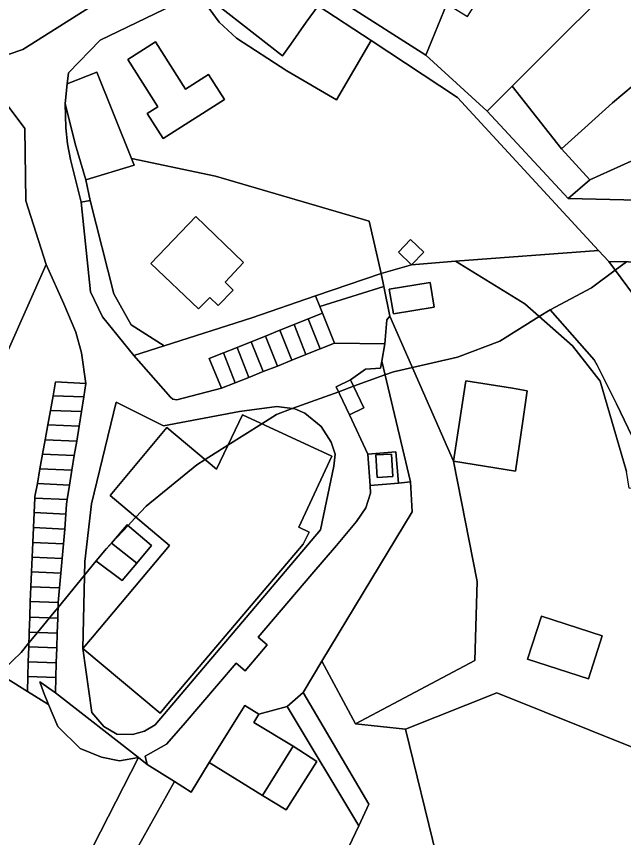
# Model space of a CAD drawing. Extents: x -477304 to -465429, y -1159113 to -1149210.
# Drawn here: x -469755.6 to -469658.8, y -1153707.9 to -1153577 of the extents above; entities that cross this region are included whole.
import ezdxf

# ---------------------------------------------------------------- set-up
doc = ezdxf.new("R2010")
doc.units = 0
for name, color, linetype in [('BPEJ_s', 7, 'Continuous'), ('orna_s', 7, 'Continuous'), ('ostatni_s', 7, 'Continuous'), ('PUPFL_s', 7, 'Continuous'), ('trav_porost_s', 7, 'Continuous'), ('voda_s', 7, 'Continuous'), ('zahrada_s', 7, 'Continuous')]:
    doc.layers.add(name, color=color, linetype=linetype)

msp = doc.modelspace()

# ---------------------------------------------------------------- linework, layer by layer
at = {"layer": 'BPEJ_s'}
for points in [[(-469653.06, -1153652.95), (-469659.9, -1153638.8), (-469662.99, -1153632.64), (-469663.43, -1153631.76), (-469670.46, -1153623.78), (-469663.85, -1153620.31), (-469660.08, -1153617.48), (-469658.3, -1153616.14)], [(-469658.3, -1153616.14), (-469660.08, -1153617.48), (-469663.85, -1153620.31)], [(-469663.85, -1153620.31), (-469670.46, -1153623.78), (-469672.21, -1153624.87), (-469678.49, -1153628.79), (-469685.27, -1153631.34), (-469692.44, -1153632.98), (-469695.45, -1153633.67), (-469696.81, -1153634.17), (-469701.82, -1153635.99), (-469704.19, -1153636.85), (-469711.59, -1153639.54), (-469714.12, -1153640.46), (-469716.47, -1153641.95), (-469721.85, -1153645.35), (-469725.49, -1153647.66), (-469726.84, -1153648.52), (-469734.9, -1153655.09), (-469736.55, -1153656.85), (-469736.69, -1153657), (-469737.79, -1153658.18), (-469740.44, -1153661), (-469740.58, -1153661.15), (-469741.26, -1153661.88), (-469742.03, -1153662.81), (-469742.87, -1153663.83), (-469744.71, -1153666.08), (-469748.95, -1153671.24), (-469749.57, -1153672), (-469750.31, -1153672.91), (-469752.21, -1153675.22), (-469753.59, -1153676.9), (-469754.84, -1153678.42), (-469756.18, -1153679.72)], [(-469749.57, -1153672), (-469748.95, -1153671.24), (-469744.71, -1153666.08), (-469742.87, -1153663.83), (-469742.03, -1153662.81), (-469741.26, -1153661.88), (-469740.58, -1153661.15), (-469740.44, -1153661), (-469737.79, -1153658.18), (-469736.69, -1153657), (-469736.55, -1153656.85), (-469734.9, -1153655.09), (-469726.84, -1153648.52), (-469725.49, -1153647.66), (-469721.85, -1153645.35), (-469716.47, -1153641.95), (-469714.12, -1153640.46), (-469711.59, -1153639.54), (-469704.19, -1153636.85), (-469701.82, -1153635.99), (-469696.81, -1153634.17), (-469695.45, -1153633.67), (-469692.44, -1153632.98), (-469685.27, -1153631.34), (-469678.49, -1153628.79), (-469672.21, -1153624.87), (-469670.46, -1153623.78), (-469663.43, -1153631.76), (-469662.99, -1153632.64), (-469659.9, -1153638.8), (-469653.06, -1153652.95)], [(-469837.98, -1153756.05), (-469833.32, -1153750.96), (-469824.41, -1153743.32), (-469816.02, -1153735.3), (-469812.45, -1153731.88), (-469808.94, -1153728.53), (-469804.91, -1153724.68), (-469800.19, -1153720.16), (-469793.61, -1153713.86), (-469777.5, -1153698.46), (-469775.62, -1153696.66), (-469766.29, -1153689.45), (-469761.04, -1153684.39), (-469758.36, -1153681.82), (-469756.18, -1153679.72), (-469754.84, -1153678.42), (-469753.59, -1153676.9), (-469752.21, -1153675.22), (-469750.31, -1153672.91), (-469749.57, -1153672)]]:
    msp.add_lwpolyline(points, dxfattribs=at)
at = {"layer": 'orna_s'}
for points in [[(-469739.15, -1153695.7), (-469736.14, -1153695.17), (-469768.75, -1153758.87), (-469780.66, -1153745.82), (-469782.15, -1153736.1), (-469786.8, -1153729.39), (-469768.32, -1153703.09), (-469759.71, -1153680.98), (-469753.84, -1153684.63), (-469750.46, -1153686.72), (-469749.01, -1153690.22), (-469745.44, -1153693.72), (-469742.04, -1153695.09)], [(-469749.01, -1153690.22), (-469750.46, -1153686.72), (-469751.26, -1153684.77), (-469751.83, -1153683.08), (-469749.38, -1153684.87), (-469736.14, -1153695.17), (-469739.15, -1153695.7), (-469742.04, -1153695.09), (-469745.44, -1153693.72)]]:
    msp.add_lwpolyline(points, close=True, dxfattribs=at)
at = {"layer": 'ostatni_s'}
for points in [[(-469648.56, -1153580.14), (-469655.61, -1153586.65), (-469660.53, -1153590.78), (-469664.92, -1153594.8), (-469668.67, -1153598.12), (-469676.53, -1153588.14), (-469655.6, -1153567.17), (-469654.85, -1153564.24), (-469646.17, -1153578.15)], [(-469726.24, -1153573.06), (-469719.38, -1153567.5), (-469707.49, -1153575.32), (-469709.36, -1153577.95), (-469711.83, -1153581.43), (-469713.17, -1153583.31)], [(-469639.79, -1153587.85), (-469647.66, -1153595.62), (-469664.15, -1153603.05), (-469668.67, -1153598.12), (-469664.92, -1153594.8), (-469660.53, -1153590.78), (-469655.61, -1153586.65), (-469648.56, -1153580.14), (-469646.17, -1153578.15)], [(-469732.17, -1153596.48), (-469734.72, -1153592.47), (-469733.04, -1153591.41), (-469737.82, -1153583.9), (-469733.39, -1153581.08), (-469728.61, -1153588.59), (-469724.97, -1153586.27), (-469722.42, -1153590.28)], [(-469746.2, -1153597.33), (-469747.82, -1153590.91), (-469747.48, -1153587.77), (-469742.75, -1153585.9), (-469737.22, -1153599.69), (-469736.8, -1153600.74), (-469744.53, -1153603.05)], [(-469746.2, -1153597.33), (-469744.53, -1153603.05), (-469743.84, -1153606.38), (-469745.24, -1153606.61), (-469746.94, -1153599.8), (-469747.43, -1153597.35), (-469747.73, -1153594.78), (-469747.82, -1153590.91)], [(-469740.03, -1153621.24), (-469743.84, -1153606.38), (-469744.53, -1153603.05), (-469736.8, -1153600.74), (-469737.22, -1153599.69), (-469723.86, -1153602.5), (-469699.33, -1153609.68), (-469697.42, -1153617.99), (-469707.88, -1153621.58), (-469718.03, -1153625.07), (-469732.01, -1153629.53), (-469737.28, -1153626.17)], [(-469740.03, -1153621.24), (-469737.28, -1153626.17), (-469732.01, -1153629.53), (-469736.87, -1153631.09), (-469741.87, -1153624.93), (-469743.77, -1153620.93), (-469745.24, -1153606.61), (-469743.84, -1153606.38)], [(-469734.15, -1153616.4), (-469726.98, -1153608.93), (-469719.39, -1153616.27), (-469722.32, -1153619.36), (-469721.02, -1153620.66), (-469723.43, -1153623.12), (-469724.75, -1153621.81), (-469726.55, -1153623.65)], [(-469719.39, -1153616.27), (-469726.98, -1153608.93), (-469734.15, -1153616.4), (-469726.55, -1153623.65), (-469724.75, -1153621.81), (-469723.43, -1153623.12), (-469721.02, -1153620.66), (-469722.32, -1153619.36)], [(-469697.42, -1153617.99), (-469696.99, -1153620.08), (-469707.21, -1153623.25), (-469707.88, -1153621.58)], [(-469696.12, -1153620.5), (-469689.61, -1153619.42), (-469688.96, -1153623.38), (-469695.46, -1153624.45)], [(-469696.99, -1153620.08), (-469696.04, -1153624.78), (-469696.5, -1153625.38), (-469696.81, -1153629.23), (-469704.84, -1153629.11), (-469706.77, -1153624.33), (-469707.21, -1153623.25)], [(-469722.87, -1153636.3), (-469730, -1153638.14), (-469730.63, -1153638.06), (-469731.04, -1153637.74), (-469736.87, -1153631.09), (-469732.01, -1153629.53), (-469718.03, -1153625.07), (-469707.88, -1153621.58), (-469707.21, -1153623.25), (-469706.77, -1153624.33), (-469709.04, -1153625.24), (-469711.32, -1153626.15), (-469713.59, -1153627.06), (-469715.86, -1153627.97), (-469718.14, -1153628.88), (-469720.41, -1153629.79), (-469722.59, -1153630.66), (-469724.83, -1153631.56)], [(-469704.84, -1153629.11), (-469707.14, -1153630.03), (-469709.04, -1153625.24), (-469706.77, -1153624.33)], [(-469713.59, -1153627.06), (-469711.32, -1153626.15), (-469709.41, -1153630.93), (-469711.69, -1153631.84)], [(-469709.04, -1153625.24), (-469707.14, -1153630.03), (-469709.41, -1153630.93), (-469711.32, -1153626.15)], [(-469713.59, -1153627.06), (-469711.69, -1153631.84), (-469713.96, -1153632.75), (-469715.86, -1153627.97)], [(-469720.41, -1153629.79), (-469718.14, -1153628.88), (-469716.24, -1153633.65), (-469718.51, -1153634.56)], [(-469713.96, -1153632.75), (-469716.24, -1153633.65), (-469718.14, -1153628.88), (-469715.86, -1153627.97)], [(-469718.51, -1153634.56), (-469720.69, -1153635.43), (-469722.59, -1153630.66), (-469720.41, -1153629.79)], [(-469724.83, -1153631.56), (-469722.59, -1153630.66), (-469720.69, -1153635.43), (-469722.87, -1153636.3)], [(-469699.9, -1153633.25), (-469697.54, -1153633.09), (-469697.33, -1153631.99), (-469692.76, -1153651.24), (-469694.67, -1153651.41), (-469695.09, -1153646.44), (-469699.57, -1153646.82), (-469702.47, -1153640.51), (-469700.2, -1153639.41), (-469702.31, -1153634.96)], [(-469749.35, -1153635.29), (-469744.5, -1153635.53), (-469744.85, -1153637.68), (-469749.74, -1153637.5)], [(-469702.31, -1153634.96), (-469700.2, -1153639.41), (-469702.47, -1153640.51), (-469704.57, -1153636.05)], [(-469674.11, -1153636.73), (-469674.76, -1153641.18), (-469676.01, -1153649.5), (-469685.88, -1153647.94), (-469683.91, -1153635.13), (-469676.49, -1153636.29)], [(-469744.85, -1153637.68), (-469745.23, -1153640.03), (-469750.16, -1153639.84), (-469749.74, -1153637.5)], [(-469744.66, -1153663.92), (-469743.62, -1153654.72), (-469739.66, -1153638.53), (-469732.11, -1153642.29), (-469720.01, -1153640), (-469714.08, -1153639.21), (-469711.21, -1153639.59), (-469709.6, -1153640.28), (-469707.01, -1153642.37), (-469705.38, -1153644.87), (-469704.76, -1153646.79), (-469704.96, -1153648.73), (-469707.08, -1153658.85), (-469733.48, -1153689.96), (-469735.15, -1153690.98), (-469737.08, -1153691.52), (-469739.56, -1153691.47), (-469741.66, -1153690.24), (-469743.56, -1153687.99), (-469745.01, -1153677.79), (-469732.68, -1153688.1), (-469731.15, -1153686.29), (-469709.85, -1153661.17), (-469708.89, -1153659.25), (-469710.57, -1153658.47), (-469705.31, -1153647.13), (-469719.55, -1153640.52), (-469723.67, -1153649.19), (-469731.59, -1153642.57), (-469740.66, -1153653.4), (-469731.15, -1153661.37), (-469743.48, -1153675.98), (-469745.01, -1153677.79)], [(-469743.56, -1153687.99), (-469741.66, -1153690.24), (-469739.56, -1153691.47), (-469737.08, -1153691.52), (-469735.15, -1153690.98), (-469733.48, -1153689.96), (-469707.08, -1153658.85), (-469704.96, -1153648.73), (-469704.76, -1153646.79), (-469705.38, -1153644.87), (-469707.01, -1153642.37), (-469709.6, -1153640.28), (-469711.21, -1153639.59), (-469714.08, -1153639.21), (-469720.01, -1153640), (-469732.11, -1153642.29), (-469739.66, -1153638.53), (-469743.62, -1153654.72), (-469744.66, -1153663.92), (-469745.01, -1153677.79)], [(-469745.6, -1153642.35), (-469750.58, -1153642.15), (-469750.16, -1153639.84), (-469745.23, -1153640.03)], [(-469743.48, -1153675.98), (-469731.15, -1153661.37), (-469740.66, -1153653.4), (-469731.59, -1153642.57), (-469723.67, -1153649.19), (-469719.55, -1153640.52), (-469705.31, -1153647.13), (-469710.57, -1153658.47), (-469708.89, -1153659.25), (-469709.85, -1153661.17), (-469731.15, -1153686.29), (-469732.68, -1153688.1), (-469745.01, -1153677.79)], [(-469745.98, -1153644.71), (-469751, -1153644.5), (-469750.58, -1153642.15), (-469745.6, -1153642.35)], [(-469746.36, -1153647.04), (-469751.41, -1153646.83), (-469751, -1153644.5), (-469745.98, -1153644.71)], [(-469751.83, -1153649.16), (-469751.41, -1153646.83), (-469746.36, -1153647.04), (-469746.73, -1153649.38)], [(-469695.09, -1153646.44), (-469694.67, -1153651.41), (-469699.15, -1153651.8), (-469699.57, -1153646.82)], [(-469698.27, -1153646.93), (-469698.06, -1153650.51), (-469695.57, -1153650.37), (-469695.76, -1153646.79)], [(-469695.57, -1153650.37), (-469698.06, -1153650.51), (-469698.27, -1153646.93), (-469695.76, -1153646.79)], [(-469752.25, -1153651.5), (-469751.83, -1153649.16), (-469746.73, -1153649.38), (-469747.11, -1153651.73)], [(-469709.86, -1153684.79), (-469712.39, -1153687.05), (-469716.92, -1153688.28), (-469719.15, -1153686.89), (-469719.98, -1153688.15), (-469724.85, -1153695.95), (-469727.73, -1153700.69), (-469730.39, -1153699.01), (-469734.73, -1153696.27), (-469735.04, -1153694.98), (-469731.63, -1153693.06), (-469728.98, -1153690.03), (-469720.54, -1153680.13), (-469719.12, -1153681.34), (-469715.59, -1153677.2), (-469717.01, -1153675.99), (-469708.46, -1153665.96), (-469704.56, -1153661.35), (-469701.36, -1153657.53), (-469699.86, -1153655.35), (-469699.14, -1153653.05), (-469699.15, -1153651.8), (-469694.67, -1153651.41), (-469692.76, -1153651.24), (-469692.47, -1153655.98), (-469706.88, -1153679.83)], [(-469747.11, -1153651.73), (-469747.48, -1153654.05), (-469752.67, -1153653.82), (-469752.63, -1153653.54), (-469752.25, -1153651.5)], [(-469747.58, -1153654.79), (-469747.69, -1153656.35), (-469752.77, -1153656.12), (-469752.67, -1153653.82), (-469747.48, -1153654.05)], [(-469752.77, -1153656.12), (-469747.69, -1153656.35), (-469747.89, -1153658.74), (-469752.87, -1153658.52)], [(-469747.89, -1153658.74), (-469748.1, -1153661.08), (-469752.98, -1153660.87), (-469752.87, -1153658.52)], [(-469742.9, -1153663.81), (-469738.71, -1153666.96), (-469736.37, -1153664.18), (-469734.02, -1153661.39), (-469737.91, -1153658.08), (-469740.45, -1153661)], [(-469737.91, -1153658.08), (-469734.02, -1153661.39), (-469736.37, -1153664.18), (-469740.45, -1153661)], [(-469748.1, -1153661.08), (-469748.3, -1153663.42), (-469753.08, -1153663.21), (-469752.98, -1153660.87)], [(-469740.45, -1153661), (-469736.37, -1153664.18), (-469738.71, -1153666.96), (-469742.9, -1153663.81)], [(-469748.3, -1153663.42), (-469748.51, -1153665.76), (-469753.19, -1153665.56), (-469753.08, -1153663.21)], [(-469748.51, -1153665.76), (-469748.71, -1153668.11), (-469753.29, -1153667.98), (-469753.19, -1153665.56)], [(-469753.37, -1153670.3), (-469753.29, -1153667.98), (-469748.71, -1153668.11), (-469748.92, -1153670.45)], [(-469748.92, -1153670.45), (-469749, -1153672.95), (-469753.45, -1153672.81), (-469753.37, -1153670.3)], [(-469749, -1153672.95), (-469749.08, -1153675.32), (-469753.53, -1153675.18), (-469753.45, -1153672.81)], [(-469662.15, -1153675.76), (-469664.38, -1153682.62), (-469674.1, -1153679.47), (-469671.84, -1153672.63)], [(-469753.61, -1153677.55), (-469753.53, -1153675.18), (-469749.08, -1153675.32), (-469749.15, -1153677.69)], [(-469749.15, -1153677.69), (-469749.23, -1153680.06), (-469753.69, -1153679.91), (-469753.61, -1153677.55)], [(-469749.23, -1153680.06), (-469749.3, -1153682.42), (-469753.76, -1153682.27), (-469753.69, -1153679.91)], [(-469753.84, -1153684.63), (-469753.76, -1153682.27), (-469749.3, -1153682.42), (-469749.38, -1153684.87), (-469751.83, -1153683.08), (-469751.26, -1153684.77), (-469750.46, -1153686.72)], [(-469716.35, -1153701.2), (-469724.85, -1153695.95), (-469719.98, -1153688.15), (-469719.15, -1153686.89), (-469716.92, -1153688.28), (-469717.75, -1153689.57), (-469711.46, -1153693.36)], [(-469716.35, -1153701.2), (-469711.46, -1153693.36), (-469707.68, -1153695.8), (-469712.55, -1153703.49)]]:
    msp.add_lwpolyline(points, close=True, dxfattribs=at)
for points in [[(-469759.29, -1153583.88), (-469754.55, -1153582.29), (-469729.23, -1153566.23)], [(-469726.24, -1153573.06), (-469742.21, -1153580.81), (-469747.29, -1153586), (-469747.48, -1153587.77), (-469747.82, -1153590.91), (-469747.73, -1153594.78), (-469747.43, -1153597.35), (-469746.94, -1153599.8), (-469745.24, -1153606.61), (-469743.77, -1153620.93), (-469741.87, -1153624.93), (-469736.87, -1153631.09), (-469731.04, -1153637.74), (-469730.63, -1153638.06), (-469730, -1153638.14), (-469722.87, -1153636.3), (-469720.69, -1153635.43), (-469718.51, -1153634.56), (-469716.24, -1153633.65), (-469713.96, -1153632.75), (-469711.69, -1153631.84), (-469709.41, -1153630.93), (-469707.14, -1153630.03), (-469704.84, -1153629.11), (-469696.81, -1153629.23), (-469697.33, -1153631.99), (-469697.54, -1153633.09), (-469699.9, -1153633.25), (-469702.31, -1153634.96), (-469704.57, -1153636.05), (-469702.47, -1153640.51), (-469699.57, -1153646.82), (-469699.15, -1153651.8), (-469699.14, -1153653.05), (-469699.86, -1153655.35), (-469701.36, -1153657.53), (-469704.56, -1153661.35), (-469708.46, -1153665.96), (-469717.01, -1153675.99), (-469715.59, -1153677.2), (-469719.12, -1153681.34), (-469720.54, -1153680.13), (-469728.98, -1153690.03), (-469731.63, -1153693.06), (-469735.04, -1153694.98), (-469734.73, -1153696.27), (-469736.14, -1153695.17), (-469749.38, -1153684.87), (-469749.3, -1153682.42), (-469749.23, -1153680.06), (-469749.15, -1153677.69), (-469749.08, -1153675.32), (-469749, -1153672.95), (-469748.92, -1153670.45), (-469748.71, -1153668.11), (-469748.51, -1153665.76), (-469748.3, -1153663.42), (-469748.1, -1153661.08), (-469747.89, -1153658.74), (-469747.69, -1153656.35), (-469747.58, -1153654.79), (-469747.48, -1153654.05), (-469747.11, -1153651.73), (-469746.73, -1153649.38), (-469746.36, -1153647.04), (-469745.98, -1153644.71), (-469745.6, -1153642.35), (-469745.23, -1153640.03), (-469744.85, -1153637.68), (-469744.5, -1153635.53), (-469745.2, -1153630.64), (-469746.1, -1153627.36), (-469748.01, -1153622.85), (-469750.85, -1153616.56), (-469754.08, -1153606.39), (-469754.26, -1153594.9), (-469758.71, -1153588.97)], [(-469756.88, -1153630.21), (-469750.85, -1153616.56), (-469748.01, -1153622.85), (-469746.1, -1153627.36), (-469745.2, -1153630.64), (-469744.5, -1153635.53), (-469749.35, -1153635.29), (-469749.74, -1153637.5), (-469750.16, -1153639.84), (-469750.58, -1153642.15), (-469751, -1153644.5), (-469751.41, -1153646.83), (-469751.83, -1153649.16), (-469752.25, -1153651.5), (-469752.63, -1153653.54), (-469752.67, -1153653.82), (-469752.77, -1153656.12), (-469752.87, -1153658.52), (-469752.98, -1153660.87), (-469753.08, -1153663.21), (-469753.19, -1153665.56), (-469753.29, -1153667.98), (-469753.37, -1153670.3), (-469753.45, -1153672.81), (-469753.53, -1153675.18), (-469753.61, -1153677.55), (-469753.69, -1153679.91), (-469753.76, -1153682.27), (-469753.84, -1153684.63), (-469759.71, -1153680.98)]]:
    msp.add_lwpolyline(points, dxfattribs=at)
at = {"layer": 'PUPFL_s'}
msp.add_lwpolyline([(-469693.55, -1153690.65), (-469683.66, -1153731.05), (-469715.93, -1153737.43), (-469700.96, -1153706.06), (-469699.41, -1153702.6), (-469709.86, -1153684.79), (-469706.88, -1153679.83), (-469701.53, -1153689.79)], close=True, dxfattribs=at)
at = {"layer": 'trav_porost_s'}
for points in [[(-469759.29, -1153583.88), (-469762.77, -1153579.02), (-469747.62, -1153568.93), (-469734.78, -1153564.29), (-469721.86, -1153557.97), (-469724.49, -1153562.01), (-469725.46, -1153563.51), (-469729.23, -1153566.23), (-469754.55, -1153582.29)], [(-469690.67, -1153572.53), (-469686.93, -1153575.02), (-469690.31, -1153583.2), (-469716.35, -1153566.57), (-469713.03, -1153563.23), (-469709.29, -1153559.48), (-469682.67, -1153561.87), (-469682.38, -1153562.06), (-469687.24, -1153566.59)], [(-469762.35, -1153586.95), (-469758.71, -1153588.97), (-469754.26, -1153594.9), (-469754.08, -1153606.39), (-469750.85, -1153616.56), (-469756.88, -1153630.21), (-469760.34, -1153644.55), (-469759.07, -1153678.58), (-469759.71, -1153680.98), (-469768.32, -1153703.09), (-469786.8, -1153729.39), (-469793.65, -1153731.49), (-469794.42, -1153715.12), (-469789.92, -1153708.17), (-469777.95, -1153669.18), (-469776.28, -1153669.67), (-469764.94, -1153643.2), (-469780.81, -1153637.46)], [(-469651.28, -1153629.37), (-469646.86, -1153639.01), (-469644.47, -1153648.25), (-469643.91, -1153657.15), (-469648.11, -1153653.7), (-469657.89, -1153652.22), (-469658.28, -1153649.55), (-469662.5, -1153635.18), (-469666.91, -1153629.56), (-469674.53, -1153622.83), (-469685.59, -1153616.06), (-469662.74, -1153614.34), (-469661.11, -1153616.1)], [(-469630.65, -1153631.72), (-469635.2, -1153644.81), (-469639.94, -1153666.87), (-469642.16, -1153658.59), (-469643.91, -1153657.15), (-469644.47, -1153648.25), (-469646.86, -1153639.01), (-469651.28, -1153629.37), (-469661.11, -1153616.1), (-469642.32, -1153616.39)], [(-469696.12, -1153620.5), (-469695.46, -1153624.45), (-469688.96, -1153623.38), (-469689.61, -1153619.42)], [(-469682.13, -1153667.09), (-469682.5, -1153679.71), (-469701.53, -1153689.79), (-469706.88, -1153679.83), (-469692.47, -1153655.98), (-469692.76, -1153651.24), (-469697.33, -1153631.99), (-469696.81, -1153629.23), (-469696.5, -1153625.38), (-469696.04, -1153624.78), (-469685.88, -1153647.94)], [(-469671.84, -1153672.63), (-469674.1, -1153679.47), (-469664.38, -1153682.62), (-469662.15, -1153675.76)], [(-469709.86, -1153684.79), (-469699.41, -1153702.6), (-469700.96, -1153706.06), (-469712.39, -1153687.05)], [(-469671.63, -1153758.44), (-469675.63, -1153762.95), (-469680.81, -1153742.38), (-469683.66, -1153731.05), (-469693.55, -1153690.65), (-469678.98, -1153684.86), (-469656.58, -1153693.83), (-469629.22, -1153718.91), (-469621.95, -1153720.97), (-469610.9, -1153732.99), (-469611.94, -1153736.88), (-469608.1, -1153741.88), (-469607.79, -1153748.44), (-469602.42, -1153753.65), (-469591.37, -1153761.54), (-469565.09, -1153778.5), (-469569.18, -1153783.37), (-469580.99, -1153796.31), (-469592.2, -1153808.58), (-469597.65, -1153813.86), (-469619.79, -1153792.38), (-469634.41, -1153779.72), (-469648.47, -1153770.19), (-469667.02, -1153760.78)], [(-469700.96, -1153706.06), (-469715.93, -1153737.43), (-469736.45, -1153709.81), (-469730.39, -1153699.01), (-469727.73, -1153700.69), (-469724.85, -1153695.95), (-469716.35, -1153701.2), (-469712.55, -1153703.49), (-469707.68, -1153695.8), (-469711.46, -1153693.36), (-469717.75, -1153689.57), (-469716.92, -1153688.28), (-469712.39, -1153687.05)], [(-469768.75, -1153758.87), (-469736.14, -1153695.17), (-469734.73, -1153696.27), (-469730.39, -1153699.01), (-469736.45, -1153709.81), (-469752.91, -1153739.91), (-469762.82, -1153752.78), (-469767.99, -1153759.69)]]:
    msp.add_lwpolyline(points, close=True, dxfattribs=at)
msp.add_lwpolyline([(-469656.58, -1153693.83), (-469678.98, -1153684.86), (-469693.55, -1153690.65), (-469701.53, -1153689.79), (-469682.5, -1153679.71), (-469682.13, -1153667.09), (-469685.88, -1153647.94), (-469676.01, -1153649.5), (-469674.76, -1153641.18), (-469674.11, -1153636.73), (-469676.49, -1153636.29), (-469683.91, -1153635.13), (-469685.88, -1153647.94), (-469696.04, -1153624.78), (-469696.99, -1153620.08), (-469697.42, -1153617.99), (-469692.57, -1153616.63), (-469685.59, -1153616.06), (-469674.53, -1153622.83), (-469666.91, -1153629.56), (-469662.5, -1153635.18), (-469658.28, -1153649.55)], dxfattribs=at)
at = {"layer": 'voda_s'}
msp.add_lwpolyline([(-469642.32, -1153616.39), (-469661.11, -1153616.1), (-469662.74, -1153614.34), (-469685.22, -1153589.95), (-469699.02, -1153580.88), (-469707.49, -1153575.32), (-469719.38, -1153567.5), (-469725.46, -1153563.51), (-469724.49, -1153562.01), (-469716.35, -1153566.57), (-469690.31, -1153583.2), (-469680.49, -1153592.11), (-469667.62, -1153606.03), (-469647.6, -1153606.52)], dxfattribs=at)
at = {"layer": 'zahrada_s'}
for points in [[(-469666.75, -1153553.74), (-469666.25, -1153553.28), (-469664.39, -1153555.23), (-469661.42, -1153552.41), (-469663.28, -1153550.45), (-469662.69, -1153549.88), (-469666.82, -1153545.54), (-469662.56, -1153542.64), (-469660.18, -1153554.92), (-469654.85, -1153564.24), (-469655.6, -1153567.17), (-469676.53, -1153588.14), (-469680.49, -1153592.11), (-469690.31, -1153583.2), (-469686.93, -1153575.02), (-469683.63, -1153577.01), (-469679.95, -1153571.06), (-469683.38, -1153568.93), (-469677.62, -1153563.08), (-469673.3, -1153554.04), (-469670.37, -1153549.94)], [(-469694.68, -1153614.6), (-469692.57, -1153616.63), (-469697.42, -1153617.99), (-469699.33, -1153609.68), (-469723.86, -1153602.5), (-469737.22, -1153599.69), (-469742.75, -1153585.9), (-469747.48, -1153587.77), (-469747.29, -1153586), (-469742.21, -1153580.81), (-469726.24, -1153573.06), (-469724.84, -1153575.74), (-469723.25, -1153577.92), (-469720.5, -1153580.47), (-469712.44, -1153585.68), (-469704.56, -1153590.34), (-469699.02, -1153580.88), (-469685.22, -1153589.95), (-469662.74, -1153614.34), (-469685.59, -1153616.06), (-469692.57, -1153616.63), (-469690.62, -1153614.6), (-469692.73, -1153612.57)], [(-469726.24, -1153573.06), (-469713.17, -1153583.31), (-469711.83, -1153581.43), (-469709.36, -1153577.95), (-469707.49, -1153575.32), (-469699.02, -1153580.88), (-469704.56, -1153590.34), (-469712.44, -1153585.68), (-469720.5, -1153580.47), (-469723.25, -1153577.92), (-469724.84, -1153575.74)], [(-469737.82, -1153583.9), (-469733.04, -1153591.41), (-469734.72, -1153592.47), (-469732.17, -1153596.48), (-469722.42, -1153590.28), (-469724.97, -1153586.27), (-469728.61, -1153588.59), (-469733.39, -1153581.08)], [(-469668.67, -1153598.12), (-469664.15, -1153603.05), (-469667.62, -1153606.03), (-469680.49, -1153592.11), (-469676.53, -1153588.14)], [(-469637.52, -1153591.31), (-469635.34, -1153591.75), (-469647.6, -1153606.52), (-469667.62, -1153606.03), (-469664.15, -1153603.05), (-469647.66, -1153595.62), (-469639.79, -1153587.85)], [(-469694.68, -1153614.6), (-469692.73, -1153612.57), (-469690.62, -1153614.6), (-469692.57, -1153616.63)]]:
    msp.add_lwpolyline(points, close=True, dxfattribs=at)

doc.saveas('drawing.dxf')
